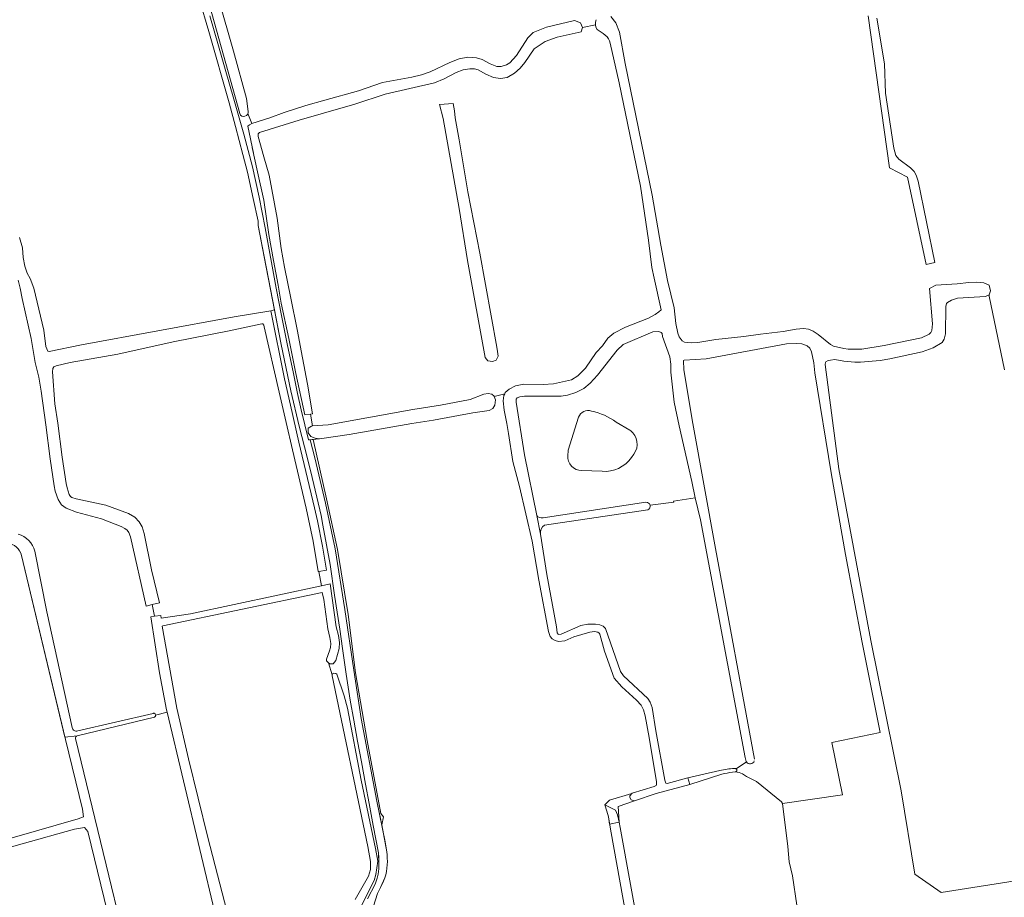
# Model space of a CAD drawing. Header units: metres. Extents: x 209813 to 223847, y 571801 to 587119.
# Tile 504 of 656: x 216223 to 216625, y 582051 to 582410. Entities that reach past the tile are written whole.
import ezdxf

# ---------------------------------------------------------------- set-up
doc = ezdxf.new("R2010")
doc.units = ezdxf.units.M
for name, color, linetype, lineweight in [('B-RO-GR-BEPLANTING_CULTUUR_BOSPLANTSOEN-GV', 8, 'Continuous', 0), ('B-RO-GR-GRAS-GV', 8, 'Continuous', 0), ('B-RO-GR-GROENVOORZIENING-GV', 8, 'Continuous', 0), ('B-RO-OG-TERREIN_CULTUURSCHEIDING-GV', 8, 'Continuous', 0), ('B-RO-OG-WATER_GREPPEL-GV', 8, 'Continuous', 0), ('B-RO-VH-ONVERHARD-GV', 8, 'Continuous', 0)]:
    doc.layers.add(name, color=color, linetype=linetype, lineweight=lineweight)

msp = doc.modelspace()

# ---------------------------------------------------------------- linework, layer by layer
at = {"layer": 'B-RO-GR-BEPLANTING_CULTUUR_BOSPLANTSOEN-GV', "flags": 128}
for points in [[(216480.408, 582211.673), (216490.118, 582212.968), (216490.064, 582213.326), (216498.828, 582214.712), (216497.509, 582221.339), (216492.297, 582244.136), (216490.282, 582253.798), (216488.873, 582266.125), (216488.873, 582269.327), (216488.565, 582272.417), (216485.557, 582280.731), (216485.395, 582281.914), (216484.997, 582282.341), (216483.955, 582282.766), (216481.485, 582282.53), (216469.414, 582277.359), (216466.895, 582275.132), (216458.909, 582264.928), (216455.971, 582261.663), (216453.265, 582259.445), (216450.117, 582257.826), (216446.593, 582256.746), (216444.014, 582256.271), (216429.08, 582256.229), (216427.148, 582255.975), (216426.009, 582255.635), (216425.611, 582255.051), (216425.578, 582253.817), (216429.096, 582232.259), (216434.049, 582207.499)], [(216446.961, 582234.238), (216451.141, 582247.653)], [(216466.562, 582245.685), (216472.201, 582242.435)], [(216446.729, 582231.941), (216446.911, 582233.988)], [(216473.821, 582232.596), (216472.815, 582231.198)], [(216460.764, 582225.565), (216452.374, 582225.83)], [(216436.628, 582206.546), (216478.743, 582212.863)]]:
    msp.add_lwpolyline(points, dxfattribs=at)
at = {"layer": 'B-RO-GR-BEPLANTING_CULTUUR_BOSPLANTSOEN-GV'}
for points in [[(216451.141, 582247.653, -0.4108884), (216456.521, 582250.196)], [(216456.521, 582250.196, -0.0999051), (216466.562, 582245.685)], [(216472.201, 582242.435, -0.0301168), (216472.331, 582242.348)], [(216452.374, 582225.83, -0.4283986), (216446.729, 582231.941)], [(216446.911, 582233.988, -0.0523255), (216446.961, 582234.238)], [(216472.815, 582231.198, -0.2704864), (216460.764, 582225.565)], [(216478.743, 582212.863, -0.361661), (216480.408, 582211.673)], [(216434.049, 582207.499, 0.3155637), (216436.628, 582206.546)]]:
    msp.add_lwpolyline(points, format="xyb", dxfattribs=at)
msp.add_arc((216468.135, 582236.67), 6.995, 324.37772, 52.52961, dxfattribs=at)
at = {"layer": 'B-RO-GR-GRAS-GV', "flags": 128}
for points in [[(216312.558, 582371.841), (216281.323, 582483.542), (216275.402, 582505.709), (216274.869, 582508.642), (216274.684, 582512.811), (216275.922, 582522.181), (216276.134, 582526.481), (216275.753, 582530.374), (216271.193, 582547.2), (216269.836, 582553.646), (216269.551, 582557.167), (216269.745, 582559.839), (216270.494, 582562.946), (216275.935, 582572.611), (216278.401, 582577.862)], [(216281.228, 582576.364), (216273.51, 582561.804), (216272.917, 582559.345), (216272.761, 582557.181), (216273.014, 582554.058), (216274.291, 582548), (216278.911, 582530.953), (216279.342, 582526.558), (216279.108, 582521.81), (216278.479, 582517.37), (216278.689, 582507.17), (216280.71, 582499.553), (216283.684, 582489.83), (216291.859, 582460.746), (216309.95, 582397.338), (216315.377, 582378.049), (216315.97, 582372.738)], [(216222.454, 582321.238), (216223.764, 582316.939), (216223.987, 582312.966), (216224.611, 582309.501), (216225.632, 582306.622), (216226.784, 582304.395), (216228.355, 582300.448), (216232.427, 582283.239), (216233.271, 582276.653), (216234.009, 582274.706), (216234.62, 582274.483), (216247.857, 582277.243), (216310.346, 582288.776), (216325.334, 582291.223), (216326.793, 582291.611), (216320.138, 582326.097), (216320.044, 582327.901), (216318.124, 582337.153), (216315.754, 582347.931), (216313.827, 582355.152), (216310.824, 582366.594), (216308.247, 582376.255), (216299.905, 582405.395), (216295.945, 582418.973)], [(216300.361, 582411.895), (216303.945, 582399.587), (216306.651, 582390.078), (216310.183, 582377.694), (216314.19, 582363.43), (216317.769, 582350.107), (216320.513, 582337.677), (216322.928, 582325.146), (216327.478, 582300.441), (216329.593, 582289.333), (216331.909, 582277.616), (216334.503, 582265.617), (216336.197, 582257.331), (216337.72, 582250.696), (216340.713, 582238.38), (216345.137, 582238.85), (216343.417, 582239.134), (216341.632, 582239.748), (216340.594, 582241.306), (216340.535, 582243.2), (216341.924, 582244.05), (216342.324, 582244.082), (216341.49, 582248.963), (216339.16, 582248.582), (216335.543, 582265.486), (216332.604, 582279.924), (216329.511, 582294.337), (216328.27, 582301.631), (216326.379, 582311.747), (216324.466, 582322.397), (216322.413, 582336.399), (216319.869, 582348.093), (216317.673, 582358.007), (216318.223, 582355.616), (216315.828, 582366.725), (216316.516, 582367.231), (216317.469, 582367.807)], [(216315.89, 582371.837), (216317.559, 582367.861), (216324.908, 582370.118), (216330.783, 582372.354), (216339.582, 582375.137), (216347.438, 582377.289), (216361.144, 582381.125), (216370.997, 582384.613), (216383.007, 582386.765), (216386.982, 582387.709), (216390.477, 582388.899), (216398.448, 582392.78), (216402.381, 582394.308), (216405.833, 582394.881), (216409.369, 582394.715), (216411.772, 582393.92), (216414.98, 582392.185), (216417.687, 582391.167), (216419.553, 582391.054), (216421.701, 582391.754), (216423.002, 582392.579), (216425.788, 582395.653), (216430.415, 582402.864), (216432.661, 582405.038), (216438.041, 582407.219), (216449.483, 582409.915), (216452.012, 582408.927), (216452.739, 582407.044), (216458.042, 582408.11)], [(216464.332, 582411.551), (216466.379, 582409.014), (216467.975, 582405.169), (216470.262, 582392.408), (216481.217, 582338.475), (216484.789, 582318.096), (216487.549, 582303.645), (216490.289, 582292.364), (216491.009, 582285.993), (216491.809, 582282.08), (216492.349, 582280.516), (216493.484, 582278.922), (216494.44, 582278.415), (216495.552, 582278.195), (216497.454, 582278.151), (216499.921, 582278.287), (216507.355, 582279.461), (216518.804, 582280.632), (216525.534, 582281.654), (216534.847, 582282.679), (216540.246, 582283.719), (216543.162, 582283.998), (216545.253, 582283.729), (216547.167, 582282.833), (216549.161, 582281.47), (216554.259, 582277.396), (216555.467, 582276.745), (216559.746, 582275.747), (216561.432, 582275.562), (216567.069, 582275.494), (216576.148, 582276.96), (216591.506, 582280.163), (216594.554, 582281.593), (216595.251, 582282.302), (216595.612, 582283.117), (216595.946, 582285.93), (216594.664, 582300.285), (216597.271, 582301.644), (216606.099, 582302.163), (216610.8, 582302.792), (216613.922, 582302.934), (216616.92, 582302.611), (216619.095, 582301.732), (216619.616, 582299.327), (216619.144, 582297.722)], [(216573.203, 582410.897), (216576.337, 582392.249), (216576.719, 582380.174), (216580.081, 582357.704), (216580.999, 582354.647), (216582.117, 582353.241), (216586.96, 582349.603), (216588.412, 582348.228), (216589.253, 582346.699), (216590.017, 582344.177), (216596.934, 582310.89), (216593.381, 582310.146), (216585.712, 582345.818), (216578.369, 582349.671), (216569.58, 582411.79)], [(216452.739, 582407.044), (216452.295, 582405.328), (216442.384, 582403.079), (216437.542, 582401.285), (216432.97, 582398.399), (216429.18, 582392.763), (216427.257, 582390.466), (216424.977, 582388.398), (216421.9, 582386.604), (216419.268, 582386.216), (216416.383, 582386.612), (216413.2, 582387.949), (216410.059, 582389.75), (216408.662, 582390.222), (216406.63, 582390.222), (216403.904, 582389.753), (216401.044, 582388.622), (216396.193, 582386.084), (216392.202, 582384.412), (216372.029, 582379.861), (216359.594, 582375.715), (216346.837, 582372.08), (216336.925, 582369.21), (216320.609, 582364.061), (216320.065, 582363.574), (216320.065, 582362.436), (216322.407, 582354.202), (216324.613, 582346.625), (216327.819, 582329.037), (216329.472, 582316.611), (216330.89, 582309.011), (216333.507, 582296.403), (216336.122, 582283.516), (216338.261, 582271.926), (216340.225, 582261.124), (216342.336, 582249.102), (216341.49, 582248.963)], [(216420.982, 582257.271), (216421.194, 582257.745), (216422.729, 582259.108), (216425.431, 582260.533), (216428.842, 582261.127), (216436.642, 582261.067), (216440.864, 582261.37), (216448.268, 582262.99), (216450.897, 582264.6), (216453.984, 582267.664), (216458.337, 582274.088), (216460.911, 582276.909), (216463.079, 582279.959), (216465.621, 582282.048), (216470.391, 582284.471), (216479.837, 582288.144), (216482.477, 582289.616), (216484.044, 582290.716), (216485.004, 582291.619), (216482.138, 582304.604), (216481.161, 582308.838), (216479.742, 582320.081), (216476.568, 582342.163), (216467.813, 582384.47), (216464.048, 582400.623)], [(216276.782, 582171.046), (216274.242, 582170.419), (216267.839, 582198.7), (216267.212, 582200.51), (216266.466, 582201.422), (216265.586, 582202.138), (216264.115, 582203.02), (216256.036, 582206.159), (216245.789, 582208.83), (216241.511, 582210.409), (216239.594, 582211.822), (216238.286, 582214.03), (216237.13, 582217.476), (216236.652, 582219.641), (216235.031, 582230.624), (216233.25, 582244.545), (216231.311, 582258.362), (216230.39, 582264.039), (216228.867, 582270.063), (216227.258, 582279.918), (216223.507, 582296.198), (216222.793, 582300.477), (216221.896, 582303.762)], [(216625.423, 582267.096), (216619.159, 582297.231), (216619.144, 582297.722), (216617.563, 582296.982), (216606.2, 582296.3), (216603.684, 582295.502), (216602.059, 582294.566), (216601.608, 582294.177), (216601.378, 582292.889), (216601.289, 582281.824), (216600.706, 582279.613), (216599.836, 582278.167), (216596.168, 582276.042), (216591.724, 582274.352), (216578.556, 582271.573), (216574.544, 582270.86), (216566.518, 582270.132), (216564.177, 582270.165), (216559.612, 582270.621), (216555.955, 582271.264), (216554.207, 582271.063), (216553.279, 582270.85), (216552.318, 582270.309), (216552.219, 582270.101), (216552.056, 582269.265), (216557.626, 582226.62), (216570.775, 582156.276), (216583.134, 582094.889), (216588.74, 582060.782), (216599.445, 582053.328), (216634.969, 582058.806)], [(216534.526, 582089.707), (216559.147, 582093.231), (216554.774, 582114.657), (216574.54, 582118.651), (216567.121, 582155.54), (216560.335, 582191.456), (216554.552, 582224.921), (216547.769, 582265.823), (216547.417, 582269.915), (216546.388, 582274.376), (216545.734, 582275.919), (216544.73, 582276.924), (216542.501, 582277.66), (216540.166, 582277.863), (216536.277, 582277.741), (216503.333, 582271.547), (216494.319, 582270.939), (216494.043, 582270.835), (216494.198, 582267.096), (216497.847, 582245.055), (216507.208, 582194.032), (216523.071, 582107.756)], [(216342.324, 582244.082), (216348.796, 582244.592), (216383.362, 582250.88), (216394.642, 582252.628), (216406.856, 582254.929), (216412.404, 582257.093), (216414.225, 582257.356), (216415.689, 582257.112), (216416.578, 582256.265)], [(216441.574, 582156.29), (216440.41, 582157.066), (216439.514, 582157.989), (216438.924, 582160.079), (216434.877, 582181.034), (216432.193, 582197.032), (216426.999, 582219.291), (216424.32, 582229.62), (216422.446, 582241.068), (216421.888, 582245.049), (216420.671, 582250.489), (216420.277, 582254.399), (216420.65, 582256.53), (216420.982, 582257.271), (216416.651, 582256.195), (216417.186, 582254.839), (216416.942, 582252.557), (216416.091, 582251.244), (216414.643, 582250.474), (216407.886, 582249.513), (216391.82, 582246.502), (216382.897, 582245.051), (216357.335, 582240.541), (216345.137, 582238.85)], [(216342.577, 582238.578), (216348.024, 582214.265), (216352.575, 582193.522), (216356.914, 582166.958), (216359.984, 582143.185), (216364.641, 582115.457), (216370.327, 582085.582), (216371.414, 582084.196), (216370.653, 582080.914), (216372.7, 582069.969)], [(216519.762, 582106.885), (216519.363, 582108.489), (216501.088, 582205.715), (216498.828, 582214.712), (216490.064, 582213.326), (216490.118, 582212.968), (216480.408, 582211.673)], [(216479.486, 582209.797), (216437.276, 582203.465)], [(216435.542, 582199.842), (216438.234, 582183.329), (216442.081, 582161.982), (216442.445, 582159.515), (216442.766, 582158.944), (216443.153, 582158.851), (216444.082, 582158.99), (216452.111, 582162.472), (216454.916, 582163.057), (216458.118, 582163.075), (216459.872, 582162.799), (216461.17, 582162.17), (216462.122, 582161.286), (216468.365, 582143.608), (216469.615, 582141.883), (216479.495, 582132.656), (216480.502, 582131.081), (216481.223, 582128.946), (216482.722, 582119.438), (216486.518, 582099.191), (216486.865, 582097.997), (216487.363, 582097.842), (216495.924, 582100.169), (216508.973, 582103.162)], [(216203.189, 582070.934), (216246.501, 582083.38), (216248.704, 582084.222), (216248.218, 582087.419), (216241.292, 582115.916), (216223.231, 582191.099)], [(216359.772, 582050.403), (216365.278, 582059.91), (216366.008, 582062.664), (216366.041, 582065.948), (216364.918, 582072.096), (216350.323, 582141.896), (216350.4, 582142.305), (216348.912, 582147.235), (216348.108, 582147.988), (216348.059, 582148.724), (216349.309, 582152.133), (216349.681, 582153.431), (216349.831, 582155.086), (216349.464, 582157.539), (216348.629, 582161.05), (216346.921, 582173.05), (216346.241, 582175.991), (216281.071, 582162.28), (216280.792, 582162.221), (216286.832, 582128.602), (216291.592, 582108.006), (216299.453, 582075.764), (216321.024, 581992.588)], [(216282.912, 582126.966), (216282.661, 582128.02), (216279.735, 582143.094), (216276.258, 582166.008), (216277.734, 582166.232)], [(216473.116, 582093.862), (216482.095, 582096.59), (216482.951, 582097.049), (216483.033, 582097.389), (216483.007, 582098.541), (216480.053, 582116.63), (216478.409, 582125.574), (216477.685, 582127.978), (216476.72, 582129.91), (216474.85, 582131.987), (216468.933, 582137.442), (216465.715, 582140.995), (216461.78, 582152.009), (216459.865, 582158.903), (216459.634, 582159.373), (216459.004, 582159.794), (216457.683, 582160.029), (216455.786, 582159.819), (216449.218, 582157.91), (216445.559, 582156.157), (216443.003, 582155.882), (216441.574, 582156.29)], [(216320.442, 581974.289), (216319.082, 581977.919), (216302.939, 582042.841), (216282.912, 582126.966), (216278.169, 582125.823)], [(216277.661, 582125.013), (216246.112, 582117.395)], [(216245.345, 582116.326), (216277.182, 581985.324), (216283.869, 581958.525), (216285.524, 581958.224), (216290.877, 581963.507), (216296.347, 581965.896), (216319.54, 581972.532)], [(216515.602, 582103.863), (216519.857, 582106.696)], [(216544.188, 582043.593), (216542.529, 582044.853), (216541.613, 582046.131), (216540.46, 582048.072), (216538.709, 582060.056), (216537.332, 582065.879), (216536.819, 582072.063), (216534.526, 582089.707), (216534.201, 582090.401), (216523.967, 582098.737), (216519.82, 582100.782), (216518.185, 582101.776), (216516.9, 582102.418), (216515.258, 582102.579), (216514.15, 582102.474)], [(216509.823, 582101.64), (216496.663, 582097.417), (216482.895, 582093.72), (216473.986, 582090.83)], [(216467.385, 582088.443), (216473.986, 582090.83), (216472.731, 582091.2), (216472.175, 582092.12), (216472.109, 582092.841), (216472.909, 582093.776), (216463.831, 582091.035), (216461.879, 582089.194), (216466.314, 582086.984), (216467.116, 582085.006), (216467.743, 582082.004)], [(216474.271, 582023.188), (216464.173, 582079.198), (216463.374, 582084.223), (216462.778, 582086.559), (216461.879, 582089.194)], [(216467.385, 582088.443), (216467.743, 582082.004), (216468.179, 582079.92), (216476.606, 582033.179), (216484.135, 581999.159), (216490.663, 581998.19), (216502.966, 581997.873), (216515.27, 581998.27), (216532.891, 581999.619), (216544.429, 582000.88), (216547.054, 582000.529), (216548.308, 582043.326), (216546.248, 582043.174), (216544.188, 582043.593)], [(216216.759, 581958.686), (216227.774, 581960.977), (216228.146, 581960.98), (216234.759, 581962.333), (216276.726, 581971.642), (216273.03, 581985.324), (216250.448, 582078.242), (216249.035, 582079.912), (216245.041, 582079.146), (216223.518, 582073.188), (216204.065, 582067.77)], [(216371.911, 582059.235), (216370.195, 582055.356), (216368.864, 582052.872), (216366.462, 582045.132)]]:
    msp.add_lwpolyline(points, dxfattribs=at)
at = {"layer": 'B-RO-GR-GRAS-GV'}
for points in [[(216462.103, 582403.949, 0.0280584), (216458.771, 582406.306)], [(216464.048, 582400.623, 0.1775562), (216462.103, 582403.949)], [(216480.408, 582211.673, -0.3722568), (216479.486, 582209.797)], [(216437.276, 582203.465, 0.2820914), (216435.542, 582199.842)], [(216221.88, 582199.811, -0.2753197), (216228.719, 582192.848)], [(216223.231, 582191.099, 0.3648777), (216217.464, 582195.931)], [(216277.098, 582126.536, -0.1430454), (216277.554, 582126.555)], [(216278.169, 582125.823, -0.3255071), (216277.661, 582125.013)], [(216246.112, 582117.395, 0.3714439), (216245.345, 582116.326)], [(216508.973, 582103.162, -0.0453346), (216514.852, 582103.984)], [(216515.382, 582103.953, -0.08427), (216515.602, 582103.863)], [(216472.909, 582093.776, -0.0380934), (216473.116, 582093.862)], [(216372.7, 582069.969, -0.1085634), (216371.911, 582059.235)]]:
    msp.add_lwpolyline(points, format="xyb", dxfattribs=at)
at = {"layer": 'B-RO-GR-GRAS-GV', "flags": 128}
for points in [[(216417.948, 582274.573), (216418.261, 582272.704), (216417.507, 582270.974), (216415.908, 582270.409), (216414.121, 582270.681), (216412.958, 582272.075), (216405.778, 582311.777), (216402.332, 582332.983), (216395.715, 582369.868), (216394.316, 582375.601), (216399.934, 582375.963), (216400.475, 582373.041), (216400.678, 582370.181), (216402.377, 582361.18), (216405.884, 582339.861), (216410.75, 582314.821), (216417.718, 582276.312)], [(216344.65, 582184.522), (216342.537, 582196.985), (216339.745, 582210.406), (216334.201, 582234.328), (216331.604, 582245.488), (216328.682, 582257.945), (216322.59, 582284.638), (216322.364, 582285.274), (216321.986, 582285.808), (216321.649, 582285.931), (216308.237, 582283.043), (216285.387, 582278.561), (216262.688, 582273.522), (216243.211, 582270.071), (216237.483, 582268.733), (216236.525, 582268.226), (216236.077, 582267.548), (216235.943, 582266.289), (216236.895, 582253.081), (216238.198, 582245.274), (216239.984, 582231.306), (216241.572, 582220.546), (216241.955, 582218.815), (216242.858, 582216.123), (216243.379, 582215.243), (216243.907, 582214.854), (216245.595, 582214.231), (216257.75, 582211.674), (216267.049, 582208.244), (216269.623, 582206.726), (216271.42, 582204.907), (216272.599, 582202.837), (216273.423, 582200.082), (216276.406, 582185.279), (216279.74, 582171.777), (216276.782, 582171.046), (216277.734, 582166.232), (216280.287, 582166.619), (216280.461, 582165.476), (216292.391, 582167.286), (216346.032, 582178.732), (216344.887, 582184.562)]]:
    msp.add_lwpolyline(points, close=True, dxfattribs=at)
at = {"layer": 'B-RO-GR-GRAS-GV'}
for centre, radius, start, end in [((216461.733, 582408.552), 3.718, 153.57865, 217.72396), ((216314.225, 582372.439), 1.771, 199.72567, 12.42257), ((216521.351, 582107.57), 1.731, 210.32055, 343.77468)]:
    msp.add_arc(centre, radius, start, end, dxfattribs=at)
at = {"layer": 'B-RO-GR-GROENVOORZIENING-GV', "flags": 128}
msp.add_lwpolyline([(216364.817, 582050.679), (216367.914, 582056.686), (216368.838, 582059.12), (216369.251, 582060.77), (216369.463, 582063.004), (216369.43, 582067.525), (216369.311, 582069.557), (216367.12, 582080.741), (216365.504, 582089.662), (216364.037, 582097.541), (216362.397, 582106.716), (216360.78, 582115.181), (216359.239, 582123.72), (216357.697, 582132.007), (216356.113, 582142.578), (216354.58, 582153.1), (216353.461, 582161.034), (216351.339, 582174.929), (216349.509, 582187.483), (216346.55, 582203.572), (216345.855, 582207.461), (216341.607, 582225.332), (216339.032, 582235.578), (216336.831, 582244.045), (216333.407, 582258.408), (216329.495, 582277.472), (216326.793, 582291.611), (216325.334, 582291.223), (216330.913, 582263.345), (216333.308, 582252.568), (216336.703, 582237.442), (216343.099, 582210.621), (216344.423, 582205.232), (216346.364, 582194.963), (216348.1, 582185.105), (216344.887, 582184.562), (216346.032, 582178.732), (216349.574, 582179.488), (216352.077, 582161.904), (216352.909, 582158.402), (216353.331, 582155.585), (216353.257, 582153.07), (216351.874, 582148.134), (216350.779, 582146.82), (216349.355, 582146.82), (216348.912, 582147.235), (216350.4, 582142.305), (216350.471, 582142.687), (216351.02, 582142.933), (216351.816, 582142.914), (216352.328, 582142.592), (216355.321, 582133.739), (216356.661, 582128.6), (216362.19, 582099.207), (216368.151, 582071.231), (216369.006, 582066.092), (216368.289, 582060.586), (216367.527, 582058.193), (216362.457, 582048.289)], dxfattribs=at)
at = {"layer": 'B-RO-OG-TERREIN_CULTUURSCHEIDING-GV', "flags": 128}
msp.add_lwpolyline([(216370.653, 582080.914), (216371.414, 582084.196), (216370.327, 582085.582), (216364.641, 582115.457), (216359.984, 582143.185), (216356.914, 582166.958), (216352.575, 582193.522), (216348.024, 582214.265), (216342.577, 582238.578), (216341.318, 582238.444), (216343.35, 582231.027), (216347.7, 582212.467), (216351.572, 582193.812), (216355.54, 582169.081), (216359.268, 582144.206), (216362.297, 582124.435), (216368.613, 582090.684)], close=True, dxfattribs=at)
at = {"layer": 'B-RO-OG-WATER_GREPPEL-GV', "flags": 128}
for points in [[(216434.049, 582207.499), (216435.542, 582199.842)], [(216223.231, 582191.099), (216241.084, 582116.784), (216246.112, 582117.395), (216277.661, 582125.013)], [(216244.062, 582120.765), (216233.637, 582168.019), (216228.719, 582192.848)], [(216277.098, 582126.536), (216246.303, 582119.418)], [(216508.973, 582103.162), (216495.924, 582100.169), (216496.663, 582097.417), (216509.823, 582101.64)], [(216514.15, 582102.474), (216515.258, 582102.579)], [(216515.382, 582103.953), (216514.852, 582103.984)]]:
    msp.add_lwpolyline(points, dxfattribs=at)
at = {"layer": 'B-RO-OG-WATER_GREPPEL-GV'}
for points in [[(216278.169, 582125.823, 0.3254611), (216277.554, 582126.555)], [(216246.303, 582119.418, -0.5354856), (216244.062, 582120.765)], [(216509.823, 582101.64, -0.0384928), (216514.15, 582102.474)], [(216515.258, 582102.579, 0.7372591), (216515.602, 582103.863)]]:
    msp.add_lwpolyline(points, format="xyb", dxfattribs=at)
at = {"layer": 'B-RO-OG-WATER_GREPPEL-GV', "flags": 128}
msp.add_lwpolyline([(216462.778, 582086.559), (216463.374, 582084.223), (216463.856, 582081.194), (216467.743, 582082.004), (216467.116, 582085.006), (216466.314, 582086.984), (216461.879, 582089.194)], close=True, dxfattribs=at)
at = {"layer": 'B-RO-VH-ONVERHARD-GV', "flags": 128}
for points in [[(216295.945, 582418.973), (216299.905, 582405.395), (216308.247, 582376.255), (216310.824, 582366.594), (216313.827, 582355.152), (216315.754, 582347.931), (216318.124, 582337.153), (216320.044, 582327.901), (216320.138, 582326.097), (216322.601, 582313.286), (216326.012, 582295.697), (216329.495, 582277.472), (216333.407, 582258.408), (216336.831, 582244.045), (216339.032, 582235.578), (216341.607, 582225.332), (216345.855, 582207.461), (216346.55, 582203.572), (216349.509, 582187.483), (216351.339, 582174.929), (216353.461, 582161.034), (216354.58, 582153.1), (216356.113, 582142.578), (216357.697, 582132.007), (216359.239, 582123.72), (216360.78, 582115.181), (216362.397, 582106.716), (216364.037, 582097.541), (216365.504, 582089.662), (216367.12, 582080.741), (216369.311, 582069.557), (216369.472, 582065.213), (216369.463, 582063.004), (216369.251, 582060.77), (216368.838, 582059.12), (216367.914, 582056.686), (216364.817, 582050.679)], [(216372.7, 582069.969), (216372.089, 582074.038), (216368.613, 582090.684), (216362.297, 582124.435), (216359.268, 582144.206), (216355.54, 582169.081), (216351.572, 582193.812), (216347.7, 582212.467), (216343.35, 582231.027), (216341.318, 582238.444), (216340.713, 582238.38), (216337.72, 582250.696), (216336.197, 582257.331), (216334.503, 582265.617), (216331.909, 582277.616), (216329.593, 582289.333), (216327.478, 582300.441), (216322.928, 582325.146), (216320.513, 582337.677), (216317.769, 582350.107), (216314.19, 582363.43), (216310.183, 582377.694), (216306.651, 582390.078), (216303.945, 582399.587), (216300.361, 582411.895)], [(216366.462, 582045.132), (216368.864, 582052.872), (216371.092, 582057.282), (216371.911, 582059.235)]]:
    msp.add_lwpolyline(points, dxfattribs=at)

doc.saveas('drawing.dxf')
